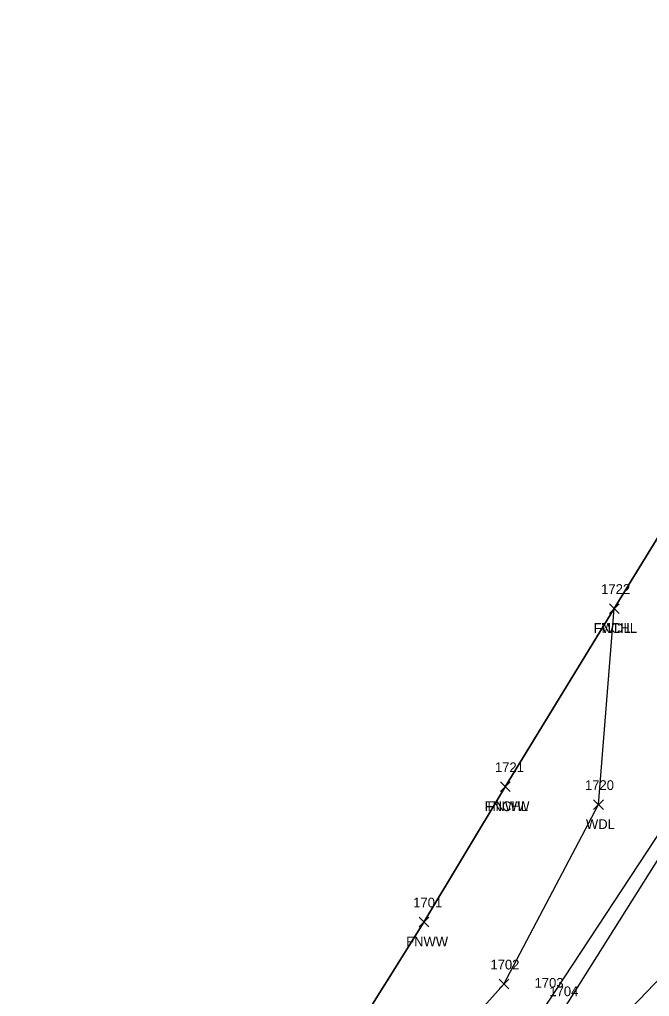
# Model space of a CAD drawing. Extents: x 1623612 to 1625808, y 621345 to 627748.
# Drawn here: x 1624327.9 to 1624457.2, y 625894.9 to 626095.4 of the extents above; entities that cross this region are included whole.
import ezdxf

# ---------------------------------------------------------------- set-up
doc = ezdxf.new("R2010")
doc.units = 0
for name, color, linetype in [('L_A', 7, 'Continuous'), ('L_I', 7, 'Continuous'), ('L_TIC', 7, 'Continuous'), ('LAWA', 7, 'Continuous'), ('LELB', 7, 'Continuous'), ('LFNC', 7, 'Continuous'), ('LSOGP', 7, 'Continuous'), ('LWET', 7, 'Continuous')]:
    doc.layers.add(name, color=color, linetype=linetype)

msp = doc.modelspace()

# ---------------------------------------------------------------- linework, layer by layer
at = {"layer": 'L_TIC'}
for points in [[(1624448.98, 625973.47), (1624450.98, 625975.47)], [(1624450.98, 625973.47), (1624448.98, 625975.47)], [(1624448.98, 625973.47), (1624450.98, 625975.47)], [(1624450.98, 625973.47), (1624448.98, 625975.47)], [(1624426.61, 625936.89), (1624428.61, 625938.89)], [(1624428.61, 625936.89), (1624426.61, 625938.89)], [(1624426.61, 625936.89), (1624428.61, 625938.89)], [(1624428.61, 625936.89), (1624426.61, 625938.89)], [(1624445.74, 625933.23), (1624447.74, 625935.23)], [(1624447.74, 625933.23), (1624445.74, 625935.23)], [(1624409.91, 625909.13), (1624411.91, 625911.13)], [(1624411.91, 625909.13), (1624409.91, 625911.13)], [(1624426.33, 625896.39), (1624428.33, 625898.39)], [(1624428.33, 625896.39), (1624426.33, 625898.39)]]:
    msp.add_lwpolyline(points, dxfattribs=at)
at = {"layer": 'LAWA'}
msp.add_lwpolyline([(1624327.92, 625775.69), (1624359.38, 625814.53), (1624388.82, 625854.31), (1624427.33, 625897.39), (1624446.74, 625934.23), (1624449.98, 625974.47)], dxfattribs=at)
at = {"layer": 'LELB'}
msp.add_lwpolyline([(1624375.32, 625803.31), (1624399.86, 625843.95), (1624436.39, 625893.65), (1624461.77, 625932.24), (1624474.24, 625964.36), (1624492.43, 626012.44), (1624506.84, 626058.35), (1624517.83, 626084.66), (1624533.25, 626127.2), (1624547.8, 626166.97), (1624564.84, 626204.52), (1624581.23, 626246.76), (1624598.57, 626285.31), (1624600.66, 626320.03), (1624610.19, 626356.83), (1624599.69, 626375.7), (1624596.69, 626386.19), (1624590.38, 626400.67)], dxfattribs=at)
at = {"layer": 'LFNC'}
for points in [[(1624427.61, 625937.89), (1624449.98, 625974.47), (1624478.22, 626020.43), (1624495.88, 626064.36), (1624506.11, 626090.08), (1624523, 626131.63), (1624538.15, 626169.09), (1624554.88, 626209.48), (1624571.65, 626251.72), (1624567.39, 626290.68), (1624562.31, 626349.95), (1624561.25, 626380.14), (1624560.31, 626420.97), (1624559.52, 626449.49)], [(1624327.92, 625775.69), (1624353.03, 625816.24), (1624379.58, 625859.99), (1624410.91, 625910.13), (1624427.61, 625937.89)]]:
    msp.add_lwpolyline(points, dxfattribs=at)
at = {"layer": 'LSOGP'}
msp.add_lwpolyline([(1624523, 626131.63), (1624506.11, 626090.08), (1624495.88, 626064.36), (1624478.22, 626020.43), (1624449.98, 625974.47), (1624427.61, 625937.89), (1624410.91, 625910.13), (1624379.58, 625859.99)], dxfattribs=at)
at = {"layer": 'LWET'}
for points in [[(1624378.24, 625801.1), (1624404.77, 625840.83), (1624439.42, 625891.91), (1624464.15, 625931.23), (1624475.9, 625962)], [(1624362.47, 625753.11), (1624386.95, 625796), (1624412.3, 625837.76), (1624446.85, 625885.6), (1624474.51, 625914.41), (1624486.36, 625910.16), (1624487.21, 625914.04), (1624468.66, 625928.53), (1624478.34, 625960.64)]]:
    msp.add_lwpolyline(points, dxfattribs=at)

# ---------------------------------------------------------------- texts
at = {"layer": 'L_A'}
for s, p in [('FNCHL', (1624445.73, 625969.47)), ('WDL', (1624447.4, 625969.47)), ('FNCHL', (1624423.36, 625932.89)), ('FNWW', (1624423.96, 625932.89)), ('WDL', (1624444.16, 625929.23)), ('FNWW', (1624407.26, 625905.13))]:
    msp.add_text(s, height=2, dxfattribs=at).set_placement(p)
at = {"layer": 'L_I'}
for s, p in [('1722', (1624447.29, 625977.47)), ('1722', (1624447.29, 625977.47)), ('1721', (1624425.48, 625940.89)), ('1721', (1624425.48, 625940.89)), ('1720', (1624443.96, 625937.23)), ('1701', (1624408.71, 625913.13)), ('1702', (1624424.56, 625900.39)), ('1703', (1624433.62, 625896.65)), ('1704', (1624436.65, 625894.91))]:
    msp.add_text(s, height=2, dxfattribs=at).set_placement(p)

doc.saveas('drawing.dxf')
